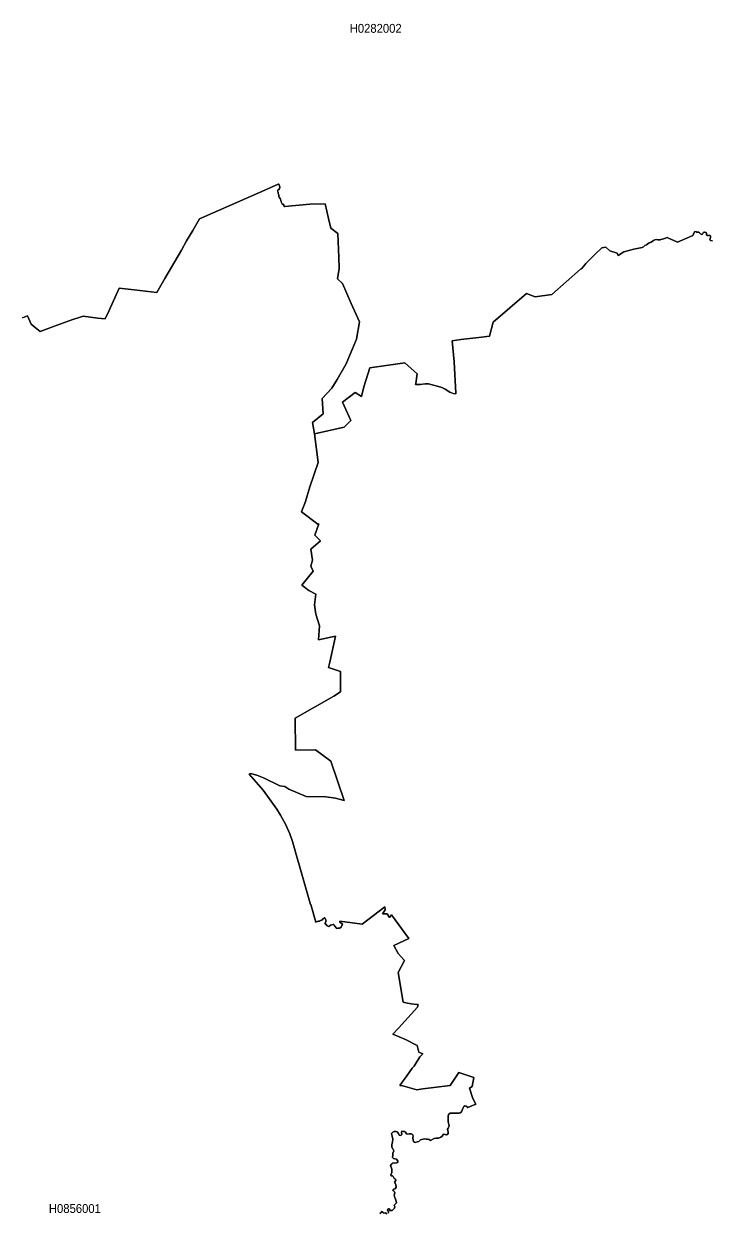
# Model space of a CAD drawing. Extents: x 369010 to 739155, y 6377141 to 6616555.
# Drawn here: x 657833 to 665587, y 6441688 to 6455117 of the extents above; entities that cross this region are included whole.
import ezdxf
from ezdxf.enums import TextEntityAlignment as Align

# ---------------------------------------------------------------- set-up
doc = ezdxf.new("R2010")
doc.units = 0
doc.header["$LTSCALE"] = 40
doc.layers.add('1', color=7, linetype='Continuous', lineweight=13)
doc.layers.add('2', color=7, linetype='Continuous')

msp = doc.modelspace()

# ---------------------------------------------------------------- linework, layer by layer
at = {"layer": '1'}
for points in [[(657817.16, 6451795.21), (657874.43, 6451820.86), (657914.65, 6451726.69), (657961.15, 6451685.97), (658017.59, 6451641.78), (658169.03, 6451697.56), (658373.75, 6451774.52), (658478.85, 6451809.44), (658504.01, 6451816.56), (658668.19, 6451793.55), (658750.77, 6451786.44), (658790.99, 6451871.17), (658907.34, 6452132.34), (659078.3, 6452111.98), (659334.67, 6452082.85), (659424.54, 6452240.74), (659610.4, 6452560.83), (659668.33, 6452667.91), (659739.82, 6452781.94), (659815.79, 6452913.35), (660552.28, 6453237.91), (660703.06, 6453304.11), (660710.67, 6453305.93), (660716.96, 6453286.56), (660720.43, 6453268.52), (660717.29, 6453257.44), (660710.17, 6453247.5), (660699.91, 6453238.57), (660696.27, 6453231.78), (660698.59, 6453223.51), (660702.06, 6453215.4), (660700.41, 6453201.99), (660706.2, 6453191.56), (660709.35, 6453183.95), (660710.67, 6453168.72), (660712.49, 6453157.47), (660724.9, 6453145.39), (660730.2, 6453136.95), (660734.17, 6453122.55), (660736.82, 6453106.83), (660742.28, 6453089.78), (660749.4, 6453075.38), (660763.3, 6453078.53), (660771.41, 6453054.36), (660778.2, 6453055.19), (661059.06, 6453082), (661233.17, 6453083.82), (661249.72, 6453000.08), (661270.74, 6452919.64), (661295.4, 6452807.76), (661375.17, 6452748.84), (661385.43, 6452477.75), (661388.74, 6452354.28), (661373.18, 6452236.11), (661428.96, 6452186.29), (661525.94, 6451957.73), (661618.13, 6451750.19), (661586.68, 6451557.54), (661507.24, 6451369.7), (661470, 6451278.17), (661368.22, 6451101.75), (661308.3, 6451003.44), (661199.57, 6450885.27)], [(660932.28, 6445647.89), (660928.31, 6445658.98), (660863.6, 6445886.22), (660835.46, 6445972.61), (660784.98, 6446081.35), (660727.88, 6446181.15), (660687.5, 6446250.82), (660534.9, 6446462.83), (660374.53, 6446646.71), (660389.76, 6446651.18), (660460.1, 6446631.81), (660536.06, 6446601.69), (660721.26, 6446511.33), (660779.19, 6446507.19), (660823.71, 6446476.74), (661019, 6446391.67), (661238.13, 6446387.2), (661349.85, 6446372.3), (661446, 6446345.99), (661296.22, 6446792.19), (661124.26, 6446921.11), (660899.34, 6446916.48), (660895.7, 6447276.78), (661331.31, 6447524.38), (661406.28, 6447575.52), (661406.45, 6447805.73), (661271.56, 6447849.1), (661285.96, 6447907.52), (661348.03, 6448204.27), (661155.71, 6448160.9), (661169.28, 6448319.62), (661127.91, 6448450.37), (661110.86, 6448558.11), (661128.9, 6448678.93), (661048.96, 6448718.49), (660970.35, 6448778.73), (661097.45, 6448935.96), (661071.47, 6448993.89), (661090.34, 6449061.41), (661070.64, 6449185.71), (661180.04, 6449280.37), (661116.82, 6449342.93), (661162.16, 6449471.37), (661148.26, 6449468.06), (660965.71, 6449606.25), (661009.57, 6449722.93), (661058.39, 6449889.43), (661153.06, 6450165.32), (661110.36, 6450488.06), (661089.34, 6450615.66), (661210, 6450712.65), (661199.57, 6450885.27), (661308.3, 6451003.44), (661368.22, 6451101.75), (661470, 6451278.17), (661507.24, 6451369.7), (661586.68, 6451557.54), (661618.13, 6451750.19), (661525.94, 6451957.73), (661428.96, 6452186.29), (661373.18, 6452236.11), (661388.74, 6452354.28), (661385.43, 6452477.75), (661375.17, 6452748.84), (661295.4, 6452807.76), (661270.74, 6452919.64), (661249.72, 6453000.08), (661233.17, 6453083.82), (661059.06, 6453082), (660778.2, 6453055.19), (660771.41, 6453054.36), (660763.3, 6453078.53), (660749.4, 6453075.38), (660742.28, 6453089.78), (660736.82, 6453106.83), (660734.17, 6453122.55), (660730.2, 6453136.95), (660724.9, 6453145.39), (660712.49, 6453157.47), (660710.67, 6453168.72), (660709.35, 6453183.95), (660706.2, 6453191.56), (660700.41, 6453201.99), (660702.06, 6453215.4), (660698.59, 6453223.51), (660696.27, 6453231.78), (660699.91, 6453238.57), (660710.17, 6453247.5), (660717.29, 6453257.44), (660720.43, 6453268.52), (660716.96, 6453286.56), (660710.67, 6453305.93), (660703.06, 6453304.11), (660552.28, 6453237.91), (659815.79, 6452913.35), (659739.82, 6452781.94), (659668.33, 6452667.91), (659610.4, 6452560.83), (659424.54, 6452240.74), (659334.67, 6452082.85)], [(665565.07, 6452728.48), (665556.96, 6452726.17), (665543.55, 6452725.34), (665535.94, 6452729.31), (665534.61, 6452737.92), (665535.94, 6452752.32), (665530.48, 6452760.92), (665521.54, 6452760.43), (665511.61, 6452765.39), (665503.5, 6452765.89), (665496.38, 6452755.96), (665490.59, 6452742.06), (665482.98, 6452738.41), (665467.25, 6452743.71), (665454.68, 6452756.29), (665442.43, 6452762.58), (665433.99, 6452762.25), (665422.73, 6452763.07), (665416.94, 6452772.51), (665400.56, 6452768.87), (665381.69, 6452727.16), (665208.74, 6452652.68), (665099.34, 6452701.51), (665089.08, 6452704.65), (665072.86, 6452697.87), (665037.28, 6452685.29), (665021.06, 6452682.64), (665013.44, 6452678.5), (665005, 6452677.18), (664990.11, 6452679), (664969.42, 6452680.32), (664951.21, 6452678.34), (664935.49, 6452671.55), (664908.51, 6452652.19), (664887, 6452642.75), (664856.38, 6452622.07), (664837.18, 6452611.8), (664832.71, 6452606.01), (664824.27, 6452598.23), (664808.55, 6452590.12), (664714.71, 6452572.58), (664602.83, 6452542.46), (664537.78, 6452501.08), (664526.36, 6452526.73), (664445.43, 6452554.54), (664398.93, 6452593.43), (664355.4, 6452588.96), (664276.95, 6452514.16), (664238.22, 6452475.1), (664171.86, 6452410.88), (664160.1, 6452395.99), (664125.51, 6452350.14), (664114.76, 6452345.18), (663788.22, 6452059.52), (663600.87, 6452033.04), (663502.06, 6452071.27), (663126.37, 6451747.87), (663085.65, 6451590.31), (662966.82, 6451573.27), (662764.41, 6451552.41), (662663.62, 6451537.52), (662687.45, 6451300.85), (662705.99, 6450947.16), (662705.66, 6450938.89), (662678.18, 6450942.7), (662638.3, 6450957.92), (662587.82, 6450989.86), (662557.03, 6451007.74), (662537.83, 6451015.68), (662399.31, 6451050.44), (662362.4, 6451053.25), (662303.98, 6451044.81), (662253, 6451045.31), (662253.83, 6451056.73), (662268.89, 6451166.29), (662131.19, 6451289.92), (661737.95, 6451232), (661666.95, 6451016.84), (661640.97, 6450910.59), (661569.64, 6450954.94), (661428.96, 6450846.54), (661522.47, 6450639.49), (661446.67, 6450561.87), (661110.36, 6450488.06), (661153.06, 6450165.32), (661058.39, 6449889.43), (661009.57, 6449722.93), (660965.71, 6449606.25), (661148.26, 6449468.06), (661162.16, 6449471.37), (661116.82, 6449342.93), (661180.04, 6449280.37), (661070.64, 6449185.71), (661090.34, 6449061.41), (661071.47, 6448993.89), (661097.45, 6448935.96), (660970.35, 6448778.73), (661048.96, 6448718.49), (661128.9, 6448678.93), (661110.86, 6448558.11)], [(661199.57, 6450885.27), (661210, 6450712.65), (661089.34, 6450615.66), (661110.36, 6450488.06), (661446.67, 6450561.87), (661522.47, 6450639.49), (661428.96, 6450846.54), (661569.64, 6450954.94), (661640.97, 6450910.59), (661666.95, 6451016.84), (661737.95, 6451232), (662131.19, 6451289.92), (662268.89, 6451166.29), (662253.83, 6451056.73), (662253, 6451045.31), (662303.98, 6451044.81), (662362.4, 6451053.25), (662399.31, 6451050.44), (662537.83, 6451015.68), (662557.03, 6451007.74), (662587.82, 6450989.86), (662638.3, 6450957.92), (662678.18, 6450942.7), (662705.66, 6450938.89), (662705.99, 6450947.16), (662687.45, 6451300.85), (662663.62, 6451537.52), (662764.41, 6451552.41), (662966.82, 6451573.27), (663085.65, 6451590.31), (663126.37, 6451747.87), (663502.06, 6452071.27), (663600.87, 6452033.04), (663788.22, 6452059.52), (664114.76, 6452345.18), (664125.51, 6452350.14), (664160.1, 6452395.99), (664171.86, 6452410.88), (664238.22, 6452475.1), (664276.95, 6452514.16), (664355.4, 6452588.96), (664398.93, 6452593.43), (664445.43, 6452554.54), (664526.36, 6452526.73), (664537.78, 6452501.08), (664602.83, 6452542.46), (664714.71, 6452572.58), (664808.55, 6452590.12), (664824.27, 6452598.23), (664832.71, 6452606.01), (664837.18, 6452611.8), (664856.38, 6452622.07), (664887, 6452642.75), (664908.51, 6452652.19), (664935.49, 6452671.55), (664951.21, 6452678.34), (664969.42, 6452680.32), (664990.11, 6452679), (665005, 6452677.18), (665013.44, 6452678.5), (665021.06, 6452682.64), (665037.28, 6452685.29), (665072.86, 6452697.87), (665089.08, 6452704.65), (665099.34, 6452701.51), (665208.74, 6452652.68), (665381.69, 6452727.16), (665400.56, 6452768.87), (665416.94, 6452772.51), (665422.73, 6452763.07), (665433.99, 6452762.25), (665442.43, 6452762.58), (665454.68, 6452756.29), (665467.25, 6452743.71), (665482.98, 6452738.41), (665490.59, 6452742.06), (665496.38, 6452755.96), (665503.5, 6452765.89), (665511.61, 6452765.39), (665521.54, 6452760.43), (665530.48, 6452760.92), (665535.94, 6452752.32), (665534.61, 6452737.92), (665535.94, 6452729.31), (665543.55, 6452725.34), (665556.96, 6452726.17), (665565.07, 6452728.48), (665573.18, 6452727.99), (665579.96, 6452721.7), (665581.29, 6452709.12), (665574.5, 6452688.43), (665573.18, 6452676.68), (665580.79, 6452669.9), (665600.98, 6452667.74)], [(665600.98, 6452667.74), (665580.79, 6452669.9), (665573.18, 6452676.68), (665574.5, 6452688.43), (665581.29, 6452709.12), (665579.96, 6452721.7), (665573.18, 6452727.99), (665565.07, 6452728.48)], [(659334.67, 6452082.85), (659078.3, 6452111.98), (658907.34, 6452132.34), (658790.99, 6451871.17), (658750.77, 6451786.44), (658668.19, 6451793.55), (658504.01, 6451816.56), (658478.85, 6451809.44), (658373.75, 6451774.52), (658169.03, 6451697.56), (658017.59, 6451641.78), (657961.15, 6451685.97), (657914.65, 6451726.69), (657874.43, 6451820.86), (657817.16, 6451795.21)], [(661110.86, 6448558.11), (661127.91, 6448450.37), (661169.28, 6448319.62), (661155.71, 6448160.9), (661348.03, 6448204.27), (661285.96, 6447907.52), (661271.56, 6447849.1), (661406.45, 6447805.73), (661406.28, 6447575.52), (661331.31, 6447524.38), (660895.7, 6447276.78), (660899.34, 6446916.48), (661124.26, 6446921.11), (661296.22, 6446792.19), (661446, 6446345.99), (661349.85, 6446372.3), (661238.13, 6446387.2), (661019, 6446391.67), (660823.71, 6446476.74), (660779.19, 6446507.19), (660721.26, 6446511.33), (660536.06, 6446601.69), (660460.1, 6446631.81), (660389.76, 6446651.18), (660374.53, 6446646.71), (660534.9, 6446462.83), (660687.5, 6446250.82), (660727.88, 6446181.15), (660784.98, 6446081.35), (660835.46, 6445972.61), (660863.6, 6445886.22), (660928.31, 6445658.98), (660932.28, 6445647.89), (660984.91, 6445465.01), (661065.68, 6445174.05), (661072.46, 6445175.05), (661127.57, 6444975.78), (661152.23, 6444984.39), (661172.92, 6444985.71), (661181.36, 6444992.5), (661194.6, 6444998.29), (661205.69, 6445010.87), (661212.15, 6445012.85), (661218.6, 6445018.15), (661222.9, 6445022.78), (661228.7, 6445022.29), (661235.98, 6445008.88), (661240.45, 6444996.8), (661243.1, 6444984.88), (661230.19, 6444960.39), (661239.12, 6444950.46), (661256.5, 6444933.41), (661272.23, 6444924.47), (661291.09, 6444938.38), (661322.21, 6444946.98), (661331.64, 6444946.98), (661338.59, 6444930.76), (661363.09, 6444903.95), (661375.33, 6444905.94), (661394.2, 6444907.76), (661411.58, 6444918.02), (661427.8, 6444949.96), (661397.51, 6444973.79), (661396.19, 6444984.22), (661651.73, 6444952.11), (661906.27, 6445146.25), (661908.26, 6445114.8), (661879.13, 6445067.14), (661931.1, 6445068.46), (661958.07, 6445025.27), (661980.58, 6445057.21), (662178.03, 6444787.93), (662006.57, 6444711.14), (662055.06, 6444619.95), (662128.87, 6444539.68), (662056.05, 6444406.12), (662110.67, 6444070.14), (662142.28, 6444064.85), (662202.36, 6444052.93), (662265.25, 6444044.49), (662282.46, 6444044.16), (662274.85, 6444013.04), (662058.04, 6443778.86), (661995.31, 6443708.68), (662067.64, 6443680.71), (662139.3, 6443651.09), (662269.72, 6443580.25), (662288.59, 6443505.28), (662335.59, 6443487.9), (662301.83, 6443455.46), (662236.45, 6443349.04), (662212.78, 6443325.21), (662146.75, 6443228.22), (662102.89, 6443165.99), (662074.59, 6443130.08), (662110.01, 6443124.78), (662267.07, 6443081.92), (662333.11, 6443090.52), (662641.27, 6443128.59), (662742.07, 6443275.39)], [(662405.43, 6442519.04), (662420.66, 6442510.27), (662463.19, 6442530.13), (662483.22, 6442533.6), (662509.2, 6442535.92), (662535.85, 6442547.17), (662551.9, 6442558.59), (662565.64, 6442581.43), (662586.33, 6442575.48), (662602.38, 6442573.32), (662619.26, 6442585.57), (662620.42, 6442604.77), (662613.47, 6442635.55), (662618.6, 6442646.81), (662629.69, 6442669.48), (662619.26, 6442724.26), (662619.59, 6442782.19), (662624.89, 6442801.06), (662642.6, 6442819.1), (662742.56, 6442816.28), (662753.65, 6442821.91), (662769.37, 6442833.83), (662785.1, 6442869.08), (662796.19, 6442893.08), (662808.1, 6442900.53), (662824.82, 6442897.71), (662843.35, 6442881.99), (662932.06, 6442917.41), (662897.14, 6442982.78), (662861.06, 6443100.79), (662892.51, 6443118.33), (662910.05, 6443219.95), (662742.07, 6443275.39), (662641.27, 6443128.59), (662333.11, 6443090.52), (662267.07, 6443081.92), (662110.01, 6443124.78), (662074.59, 6443130.08), (662102.89, 6443165.99), (662146.75, 6443228.22), (662212.78, 6443325.21), (662236.45, 6443349.04), (662301.83, 6443455.46), (662335.59, 6443487.9), (662288.59, 6443505.28), (662269.72, 6443580.25), (662139.3, 6443651.09), (662067.64, 6443680.71), (661995.31, 6443708.68), (662058.04, 6443778.86), (662274.85, 6444013.04), (662282.46, 6444044.16), (662265.25, 6444044.49), (662202.36, 6444052.93), (662142.28, 6444064.85), (662110.67, 6444070.14), (662056.05, 6444406.12), (662128.87, 6444539.68), (662055.06, 6444619.95), (662006.57, 6444711.14), (662178.03, 6444787.93), (661980.58, 6445057.21), (661958.07, 6445025.27), (661931.1, 6445068.46), (661879.13, 6445067.14), (661908.26, 6445114.8), (661906.27, 6445146.25), (661651.73, 6444952.11), (661396.19, 6444984.22), (661397.51, 6444973.79), (661427.8, 6444949.96), (661411.58, 6444918.02), (661394.2, 6444907.76), (661375.33, 6444905.94), (661363.09, 6444903.95), (661338.59, 6444930.76), (661331.64, 6444946.98), (661322.21, 6444946.98), (661291.09, 6444938.38), (661272.23, 6444924.47), (661256.5, 6444933.41), (661239.12, 6444950.46), (661230.19, 6444960.39), (661243.1, 6444984.88), (661240.45, 6444996.8), (661235.98, 6445008.88), (661228.7, 6445022.29), (661222.9, 6445022.78), (661218.6, 6445018.15), (661212.15, 6445012.85), (661205.69, 6445010.87), (661194.6, 6444998.29), (661181.36, 6444992.5), (661172.92, 6444985.71), (661152.23, 6444984.39), (661127.57, 6444975.78), (661072.46, 6445175.05), (661065.68, 6445174.05), (660984.91, 6445465.01), (660932.28, 6445647.89)], [(662742.07, 6443275.39), (662910.05, 6443219.95), (662892.51, 6443118.33), (662861.06, 6443100.79), (662897.14, 6442982.78), (662932.06, 6442917.41), (662843.35, 6442881.99), (662824.82, 6442897.71), (662808.1, 6442900.53), (662796.19, 6442893.08), (662785.1, 6442869.08), (662769.37, 6442833.83), (662753.65, 6442821.91), (662742.56, 6442816.28), (662642.6, 6442819.1), (662624.89, 6442801.06), (662619.59, 6442782.19), (662619.26, 6442724.26), (662629.69, 6442669.48), (662618.6, 6442646.81), (662613.47, 6442635.55), (662620.42, 6442604.77), (662619.26, 6442585.57), (662602.38, 6442573.32), (662586.33, 6442575.48), (662565.64, 6442581.43), (662551.9, 6442558.59), (662535.85, 6442547.17), (662509.2, 6442535.92), (662483.22, 6442533.6), (662463.19, 6442530.13), (662420.66, 6442510.27), (662405.43, 6442519.04), (662387.89, 6442524.5), (662372.16, 6442523.18), (662352.47, 6442527.81), (662308.78, 6442516.23), (662288.92, 6442499.51), (662272.03, 6442492.23), (662253.17, 6442486.77), (662239.1, 6442488.75), (662228.84, 6442497.03), (662224.37, 6442513.74), (662223.05, 6442538.9), (662224.37, 6442560.25), (662217.58, 6442576.47), (662200.87, 6442584.41), (662180.01, 6442583.25), (662158.33, 6442580.44), (662148.4, 6442583.75), (662137.98, 6442604.77), (662129.37, 6442609.4), (662115.3, 6442609.4), (662098.42, 6442614.04), (662092.3, 6442604.11), (662097.76, 6442578.46), (662089.65, 6442567.7), (662077.57, 6442564.88), (662065.49, 6442568.36), (662058.04, 6442586.56), (662044.63, 6442606.09), (662033.21, 6442609.4), (662010.87, 6442611.39), (661995.15, 6442604.44), (661980.09, 6442588.39), (661987.7, 6442557.93), (661994.48, 6442523.51), (661991.17, 6442492.89), (661984.72, 6442459.62), (661984.22, 6442435.13), (661997.96, 6442406.99), (662005.9, 6442392.1), (661994.65, 6442366.44), (661996.97, 6442341.95), (661992.83, 6442316.3), (662004.58, 6442306.37), (662019.48, 6442303.72), (662039.01, 6442296.44), (662053.73, 6442276.08), (662053.07, 6442261.35), (662037.18, 6442257.54), (662016.17, 6442253.9), (661994.48, 6442257.21), (661983.73, 6442245.13), (661970.82, 6442225.44), (661983.06, 6442187.2), (661982.73, 6442147.48), (661974.79, 6442121.17), (661978.76, 6442111.73), (661992.17, 6442111.73), (661998.29, 6442100.98), (662009.71, 6442081.45), (662025.27, 6442070.69), (662029.07, 6442057.61), (662016.17, 6442040.07), (662020.3, 6442026.66), (662031.39, 6442009.78), (662033.21, 6441981.65), (662023.12, 6441964.1), (662002.26, 6441958.64)], [(661943.34, 6441687.55), (661949.14, 6441702.77), (661944.01, 6441710.88), (661934.57, 6441722.63), (661940.36, 6441734.38), (661948.47, 6441739.18), (661955.09, 6441738.36), (661965.52, 6441719.16), (661987.04, 6441718), (662015.01, 6441745.31), (662019.14, 6441763.35), (662012.36, 6441779.57), (662026.76, 6441792.48), (662035.36, 6441805.55), (662033.54, 6441822.6), (662026.76, 6441847.75), (662016, 6441878.37), (662012.36, 6441890.29), (662017.16, 6441917.93), (662014.51, 6441930.67), (662001.6, 6441939.28), (661996.97, 6441950.37), (662002.26, 6441958.64), (662023.12, 6441964.1), (662033.21, 6441981.65), (662031.39, 6442009.78), (662020.3, 6442026.66), (662016.17, 6442040.07), (662029.07, 6442057.61), (662025.27, 6442070.69), (662009.71, 6442081.45), (661998.29, 6442100.98), (661992.17, 6442111.73), (661978.76, 6442111.73), (661974.79, 6442121.17), (661982.73, 6442147.48), (661983.06, 6442187.2), (661970.82, 6442225.44), (661983.73, 6442245.13), (661994.48, 6442257.21), (662016.17, 6442253.9), (662037.18, 6442257.54), (662053.07, 6442261.35), (662053.73, 6442276.08), (662039.01, 6442296.44), (662019.48, 6442303.72), (662004.58, 6442306.37), (661992.83, 6442316.3), (661996.97, 6442341.95), (661994.65, 6442366.44), (662005.9, 6442392.1), (661997.96, 6442406.99), (661984.22, 6442435.13), (661984.72, 6442459.62), (661991.17, 6442492.89), (661994.48, 6442523.51), (661987.7, 6442557.93), (661980.09, 6442588.39), (661995.15, 6442604.44), (662010.87, 6442611.39), (662033.21, 6442609.4), (662044.63, 6442606.09), (662058.04, 6442586.56), (662065.49, 6442568.36), (662077.57, 6442564.88), (662089.65, 6442567.7), (662097.76, 6442578.46), (662092.3, 6442604.11), (662098.42, 6442614.04), (662115.3, 6442609.4), (662129.37, 6442609.4), (662137.98, 6442604.77), (662148.4, 6442583.75), (662158.33, 6442580.44), (662180.01, 6442583.25), (662200.87, 6442584.41), (662217.58, 6442576.47), (662224.37, 6442560.25), (662223.05, 6442538.9), (662224.37, 6442513.74), (662228.84, 6442497.03), (662239.1, 6442488.75), (662253.17, 6442486.77), (662272.03, 6442492.23), (662288.92, 6442499.51), (662308.78, 6442516.23), (662352.47, 6442527.81), (662372.16, 6442523.18), (662387.89, 6442524.5), (662405.43, 6442519.04)], [(662002.26, 6441958.64), (661996.97, 6441950.37), (662001.6, 6441939.28), (662014.51, 6441930.67), (662017.16, 6441917.93), (662012.36, 6441890.29), (662016, 6441878.37), (662026.76, 6441847.75), (662033.54, 6441822.6), (662035.36, 6441805.55), (662026.76, 6441792.48), (662012.36, 6441779.57), (662019.14, 6441763.35), (662015.01, 6441745.31), (661987.04, 6441718), (661965.52, 6441719.16), (661955.09, 6441738.36), (661948.47, 6441739.18), (661940.36, 6441734.38), (661934.57, 6441722.63), (661944.01, 6441710.88), (661949.14, 6441702.77), (661943.34, 6441687.55)], [(661850.16, 6441685.4), (661858.61, 6441693.51), (661868.2, 6441705.75), (661885.42, 6441694.99), (661896.18, 6441690.03), (661911.4, 6441690.86), (661928.28, 6441680.6)], [(661928.28, 6441680.6), (661911.4, 6441690.86), (661896.18, 6441690.03), (661885.42, 6441694.99), (661868.2, 6441705.75), (661858.61, 6441693.51), (661850.16, 6441685.4)]]:
    msp.add_lwpolyline(points, dxfattribs=at)

# ---------------------------------------------------------------- texts
at = {"layer": '2', "width": 0.95}
for s, p in [('H0282002', (661802.35, 6455015.13)), ('H0856001', (658408.94, 6441691.11))]:
    msp.add_text(s, height=100, dxfattribs=at).set_placement(p, align=Align.CENTER)

doc.saveas('drawing.dxf')
